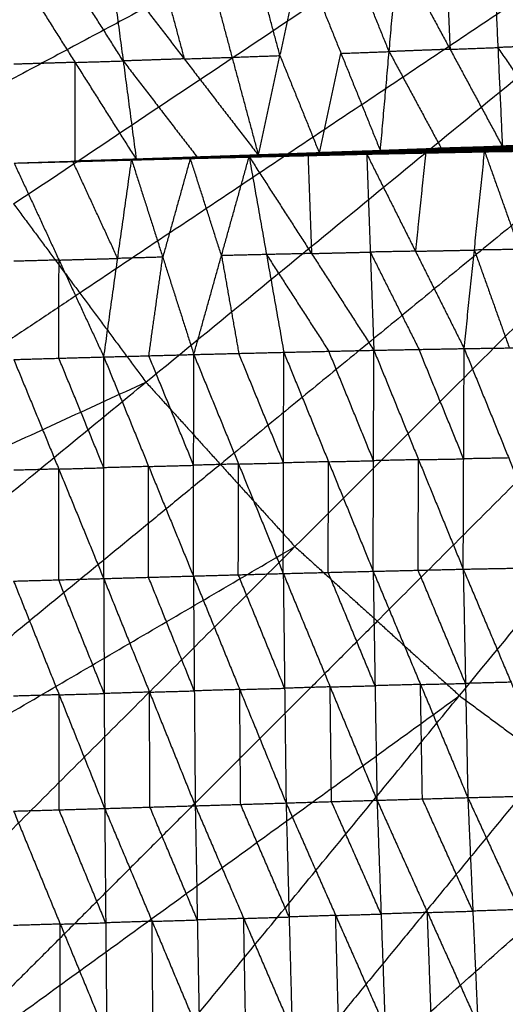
# Model space of a CAD drawing. Header units: millimetres. Extents: x -106 to 110, y -96 to 120.
# Tile 547 of 656: x -20.27 to -14.55, y -12.29 to -0.68. Entities that reach past the tile are written whole.
import ezdxf

# ---------------------------------------------------------------- set-up
doc = ezdxf.new("R2010")
doc.units = ezdxf.units.MM
doc.header["$MEASUREMENT"] = 0
doc.layers.add('Default', color=7, linetype='Continuous', true_color=0x000000)

msp = doc.modelspace()

# ---------------------------------------------------------------- linework, layer by layer
at = {"layer": 'Default'}
for points in [[(-20.344, -2.853, 3.749), (-9.262, 4.551, 3.735), (1.819, 11.955, 3.722)], [(-18.785, -4.954, 3.749), (-8.483, 3.501, 3.735), (1.819, 11.955, 3.722)], [(-17.029, -6.893, 3.749), (-7.605, 2.531, 3.735), (1.819, 11.955, 3.722)], [(-15.091, -8.649, 3.749), (-6.636, 1.653, 3.735), (1.819, 11.955, 3.722)], [(-9.262, 4.551, 3.735), (-15.139, 1.41, 3.742), (-21.016, -1.732, 3.749)], [(-8.483, 3.501, 3.735), (-14.024, -0.202, 3.742), (-19.564, -3.904, 3.749)], [(-7.605, 2.531, 3.735), (-12.756, -1.696, 3.742), (-17.907, -5.923, 3.749)], [(-6.636, 1.653, 3.735), (-11.348, -3.059, 3.742), (-16.06, -7.771, 3.749)], [(-15.254, 0.133, -1.835), (-15.228, -0.449, -1.374), (-15.202, -1.031, -0.912)], [(-14.691, 0.154, -1.835), (-14.639, -1.01, -0.912), (-14.586, -2.174, 0.011)], [(-14.691, 0.154, -1.835), (-13.922, -0.982, -0.913), (-13.153, -2.119, 0.009)], [(-18.644, 0.01, -1.828), (-18.489, -0.567, -1.367), (-18.334, -1.144, -0.906)], [(-18.08, 0.029, -1.83), (-17.771, -1.125, -0.907), (-17.461, -2.279, 0.015)], [(-17.206, -1.105, -0.909), (-17.36, -0.528, -1.37), (-17.515, 0.049, -1.831)], [(-17.461, -2.279, 0.015), (-17.206, -1.105, -0.909), (-16.95, 0.069, -1.833)], [(-16.95, 0.069, -1.833), (-16.487, -1.079, -0.91), (-16.023, -2.227, 0.013)], [(-15.92, -1.058, -0.911), (-16.152, -0.484, -1.372), (-16.384, 0.091, -1.834)], [(-16.023, -2.227, 0.013), (-15.92, -1.058, -0.911), (-15.817, 0.112, -1.835)], [(-15.817, 0.112, -1.835), (-15.202, -1.031, -0.912), (-14.586, -2.174, 0.011)], [(-20.342, -0.042, -1.826), (-19.62, -1.185, -0.904), (-18.899, -2.329, 0.017)], [(-19.053, -1.168, -0.905), (-19.414, -0.597, -1.366), (-19.775, -0.025, -1.827)], [(-19.207, -0.008, -1.827), (-19.053, -1.168, -0.905), (-18.899, -2.329, 0.017)], [(-19.207, -0.008, -1.827), (-18.334, -1.144, -0.906), (-17.461, -2.279, 0.015)], [(-15.202, -1.031, -0.912), (-15.561, -1.044, -0.912), (-15.92, -1.058, -0.911)], [(-15.202, -1.031, -0.912), (-14.92, -1.02, -0.912), (-14.639, -1.01, -0.912)], [(-13.922, -0.982, -0.913), (-14.28, -0.996, -0.913), (-14.639, -1.01, -0.912)], [(-14.639, -1.01, -0.912), (-14.254, -1.578, -0.451), (-13.869, -2.146, 0.01)], [(-18.334, -1.144, -0.906), (-18.694, -1.156, -0.905), (-19.053, -1.168, -0.905)], [(-18.334, -1.144, -0.906), (-18.052, -1.135, -0.907), (-17.771, -1.125, -0.907)], [(-17.771, -1.125, -0.907), (-17.488, -1.115, -0.908), (-17.206, -1.105, -0.909)], [(-17.206, -1.105, -0.909), (-16.974, -1.679, -0.447), (-16.742, -2.253, 0.014)], [(-16.742, -2.253, 0.014), (-16.615, -1.666, -0.448), (-16.487, -1.079, -0.91)], [(-16.487, -1.079, -0.91), (-16.204, -1.068, -0.91), (-15.92, -1.058, -0.911)], [(-15.92, -1.058, -0.911), (-15.613, -1.629, -0.45), (-15.305, -2.2, 0.012)], [(-19.62, -1.185, -0.904), (-19.98, -1.196, -0.904), (-20.34, -1.207, -0.903)], [(-19.62, -1.185, -0.904), (-19.337, -1.177, -0.905), (-19.053, -1.168, -0.905)], [(-19.618, -2.35, 0.018), (-19.619, -1.768, -0.443), (-19.62, -1.185, -0.904)], [(-19.053, -1.168, -0.905), (-18.616, -1.736, -0.444), (-18.18, -2.304, 0.016)], [(-16.089, -2.232, -0.003), (-15.381, -2.208, -0.004), (-14.672, -2.184, -0.006)], [(-15.365, -2.204, 0.002), (-15.719, -2.216, 0.002), (-16.073, -2.228, 0.003)], [(-16.058, -2.225, 0.009), (-15.345, -2.198, 0.008), (-14.631, -2.172, 0.008)], [(-16.058, -2.225, 0.009), (-15.365, -2.204, 0.002), (-14.672, -2.184, -0.006)], [(-16.041, -2.226, 0.011), (-15.693, -2.212, 0.01), (-15.345, -2.198, 0.008)], [(-15.327, -2.2, 0.01), (-15.684, -2.213, 0.011), (-16.041, -2.226, 0.011)], [(-16.023, -2.227, 0.013), (-15.327, -2.2, 0.01), (-14.631, -2.172, 0.008)], [(-16.023, -2.227, 0.013), (-15.305, -2.2, 0.012), (-14.586, -2.174, 0.011)], [(-15.399, -2.219, -0.006), (-15.045, -2.207, -0.007), (-14.691, -2.195, -0.007)], [(-14.691, -2.195, -0.007), (-15.036, -2.202, -0.006), (-15.381, -2.208, -0.004)], [(-15.381, -2.208, -0.004), (-15.373, -2.206, -0.001), (-15.365, -2.204, 0.002)], [(-15.365, -2.204, 0.002), (-15.008, -2.191, 0.001), (-14.652, -2.178, 0.001)], [(-14.652, -2.178, 0.001), (-14.998, -2.188, 0.005), (-15.345, -2.198, 0.008)], [(-15.327, -2.2, 0.01), (-14.968, -2.186, 0.01), (-14.609, -2.173, 0.009)], [(-15.305, -2.2, 0.012), (-15.316, -2.2, 0.011), (-15.327, -2.2, 0.01)], [(-14.742, -2.226, -0.004), (-14.04, -2.213, -0.008), (-13.339, -2.199, -0.012)], [(-14.024, -2.203, -0.01), (-14.375, -2.209, -0.008), (-14.726, -2.216, -0.006)], [(-14.709, -2.206, -0.009), (-14.004, -2.188, -0.013), (-13.299, -2.17, -0.018)], [(-14.709, -2.206, -0.009), (-14.691, -2.195, -0.007), (-14.672, -2.184, -0.006)], [(-14.709, -2.206, -0.009), (-14.024, -2.203, -0.01), (-13.339, -2.199, -0.012)], [(-13.986, -2.177, -0.012), (-14.338, -2.186, -0.009), (-14.691, -2.195, -0.007)], [(-14.672, -2.184, -0.006), (-13.964, -2.162, -0.01), (-13.255, -2.139, -0.015)], [(-14.672, -2.184, -0.006), (-13.986, -2.177, -0.012), (-13.299, -2.17, -0.018)], [(-14.672, -2.184, -0.006), (-14.652, -2.178, 0.001), (-14.631, -2.172, 0.008)], [(-13.943, -2.156, -0.003), (-14.298, -2.167, -0.001), (-14.652, -2.178, 0.001)], [(-14.631, -2.172, 0.008), (-13.919, -2.146, 0.005), (-13.206, -2.12, 0.003)], [(-14.631, -2.172, 0.008), (-13.943, -2.156, -0.003), (-13.255, -2.139, -0.015)], [(-14.631, -2.172, 0.008), (-14.609, -2.173, 0.009), (-14.586, -2.174, 0.011)], [(-14.609, -2.173, 0.009), (-14.264, -2.16, 0.007), (-13.919, -2.146, 0.005)], [(-13.896, -2.147, 0.007), (-14.253, -2.16, 0.008), (-14.609, -2.173, 0.009)], [(-14.586, -2.174, 0.011), (-13.869, -2.146, 0.01), (-13.153, -2.119, 0.009)], [(-14.586, -2.174, 0.011), (-13.896, -2.147, 0.007), (-13.206, -2.12, 0.003)], [(-18.954, -2.334, 0.016), (-18.262, -2.315, 0.015), (-17.569, -2.297, 0.014)], [(-18.951, -2.335, 0.014), (-18.606, -2.325, 0.014), (-18.262, -2.315, 0.015)], [(-18.258, -2.316, 0.012), (-18.605, -2.325, 0.013), (-18.951, -2.335, 0.014)], [(-18.948, -2.335, 0.011), (-18.258, -2.316, 0.012), (-17.569, -2.297, 0.014)], [(-18.948, -2.335, 0.011), (-18.252, -2.317, 0.009), (-17.556, -2.3, 0.008)], [(-18.248, -2.317, 0.006), (-18.596, -2.326, 0.007), (-18.944, -2.335, 0.007)], [(-18.94, -2.334, 0.004), (-18.241, -2.315, 0.001), (-17.541, -2.296, -0.001)], [(-18.94, -2.334, 0.004), (-18.248, -2.317, 0.006), (-17.556, -2.3, 0.008)], [(-18.236, -2.314, 0), (-18.586, -2.323, 0.001), (-18.936, -2.333, 0.003)], [(-18.932, -2.331, 0.002), (-18.228, -2.31, -0.002), (-17.524, -2.288, -0.005)], [(-18.932, -2.331, 0.002), (-18.236, -2.314, 0), (-17.541, -2.296, -0.001)], [(-18.223, -2.308, -0.001), (-18.575, -2.319, 0.001), (-18.927, -2.329, 0.003)], [(-18.922, -2.328, 0.004), (-18.213, -2.304, 0.001), (-17.505, -2.28, -0.002)], [(-18.922, -2.328, 0.004), (-18.223, -2.308, -0.001), (-17.524, -2.288, -0.005)], [(-18.208, -2.303, 0.005), (-18.562, -2.315, 0.006), (-18.916, -2.327, 0.007)], [(-18.911, -2.327, 0.011), (-18.197, -2.302, 0.01), (-17.484, -2.277, 0.009)], [(-18.911, -2.327, 0.011), (-18.208, -2.303, 0.005), (-17.505, -2.28, -0.002)], [(-18.905, -2.328, 0.014), (-18.551, -2.315, 0.012), (-18.197, -2.302, 0.01)], [(-18.191, -2.303, 0.013), (-18.548, -2.315, 0.014), (-18.905, -2.328, 0.014)], [(-18.899, -2.329, 0.017), (-18.191, -2.303, 0.013), (-17.484, -2.277, 0.009)], [(-18.899, -2.329, 0.017), (-18.18, -2.304, 0.016), (-17.461, -2.279, 0.015)], [(-18.262, -2.315, 0.015), (-18.424, -2.898, -0.462), (-18.587, -3.481, -0.939)], [(-17.895, -3.463, -0.94), (-18.078, -2.889, -0.462), (-18.262, -2.315, 0.015)], [(-18.258, -2.316, 0.012), (-17.91, -2.307, 0.012), (-17.562, -2.298, 0.011)], [(-18.252, -2.317, 0.009), (-18.255, -2.317, 0.011), (-18.258, -2.316, 0.012)], [(-18.252, -2.317, 0.009), (-18.25, -2.317, 0.008), (-18.248, -2.317, 0.006)], [(-18.248, -2.317, 0.006), (-17.898, -2.307, 0.005), (-17.548, -2.298, 0.003)], [(-17.548, -2.298, 0.003), (-17.894, -2.307, 0.002), (-18.241, -2.315, 0.001)], [(-18.241, -2.315, 0.001), (-18.238, -2.314, 0.001), (-18.236, -2.314, 0)], [(-18.236, -2.314, 0), (-17.884, -2.303, -0.002), (-17.532, -2.292, -0.003)], [(-17.532, -2.292, -0.003), (-17.88, -2.301, -0.002), (-18.228, -2.31, -0.002)], [(-18.228, -2.31, -0.002), (-18.225, -2.309, -0.001), (-18.223, -2.308, -0.001)], [(-18.223, -2.308, -0.001), (-17.869, -2.296, -0.002), (-17.514, -2.284, -0.004)], [(-18.221, -4.628, -1.895), (-17.895, -3.463, -0.94), (-17.569, -2.297, 0.014)], [(-17.514, -2.284, -0.004), (-17.864, -2.294, -0.001), (-18.213, -2.304, 0.001)], [(-18.213, -2.304, 0.001), (-18.211, -2.304, 0.003), (-18.208, -2.303, 0.005)], [(-18.208, -2.303, 0.005), (-17.851, -2.291, 0.004), (-17.495, -2.278, 0.003)], [(-17.495, -2.278, 0.003), (-17.846, -2.29, 0.007), (-18.197, -2.302, 0.01)], [(-18.191, -2.303, 0.013), (-17.832, -2.29, 0.012), (-17.473, -2.278, 0.012)], [(-18.18, -2.304, 0.016), (-18.186, -2.303, 0.014), (-18.191, -2.303, 0.013)], [(-17.569, -2.297, 0.014), (-16.876, -2.281, 0.013), (-16.184, -2.264, 0.012)], [(-17.569, -2.297, 0.014), (-17.562, -2.298, 0.011), (-17.556, -2.3, 0.008)], [(-17.569, -2.297, 0.014), (-17.365, -3.45, -0.941), (-17.161, -4.602, -1.897)], [(-17.569, -2.297, 0.014), (-16.834, -3.438, -0.942), (-16.1, -4.578, -1.899)], [(-17.562, -2.298, 0.011), (-17.219, -2.289, 0.012), (-16.876, -2.281, 0.013)], [(-16.87, -2.282, 0.01), (-17.216, -2.29, 0.011), (-17.562, -2.298, 0.011)], [(-17.556, -2.3, 0.008), (-16.87, -2.282, 0.01), (-16.184, -2.264, 0.012)], [(-17.556, -2.3, 0.008), (-16.86, -2.283, 0.008), (-16.165, -2.266, 0.009)], [(-17.556, -2.3, 0.008), (-17.548, -2.298, 0.003), (-17.541, -2.296, -0.001)], [(-16.853, -2.281, 0.004), (-17.201, -2.29, 0.004), (-17.548, -2.298, 0.003)], [(-17.541, -2.296, -0.001), (-16.842, -2.278, -0.002), (-16.143, -2.26, -0.002)], [(-17.541, -2.296, -0.001), (-16.853, -2.281, 0.004), (-16.165, -2.266, 0.009)], [(-17.541, -2.296, -0.001), (-17.532, -2.292, -0.003), (-17.524, -2.288, -0.005)], [(-16.833, -2.274, -0.004), (-17.183, -2.283, -0.003), (-17.532, -2.292, -0.003)], [(-17.524, -2.288, -0.005), (-16.821, -2.267, -0.006), (-16.117, -2.246, -0.006)], [(-17.524, -2.288, -0.005), (-16.833, -2.274, -0.004), (-16.143, -2.26, -0.002)], [(-17.524, -2.288, -0.005), (-17.514, -2.284, -0.004), (-17.505, -2.28, -0.002)], [(-16.811, -2.263, -0.004), (-17.163, -2.274, -0.004), (-17.514, -2.284, -0.004)], [(-17.505, -2.28, -0.002), (-16.797, -2.256, -0.003), (-16.089, -2.232, -0.003)], [(-17.505, -2.28, -0.002), (-16.811, -2.263, -0.004), (-16.117, -2.246, -0.006)], [(-17.505, -2.28, -0.002), (-17.495, -2.278, 0.003), (-17.484, -2.277, 0.009)], [(-16.787, -2.254, 0.003), (-17.141, -2.266, 0.003), (-17.495, -2.278, 0.003)], [(-17.484, -2.277, 0.009), (-16.771, -2.251, 0.009), (-16.058, -2.225, 0.009)], [(-17.484, -2.277, 0.009), (-16.787, -2.254, 0.003), (-16.089, -2.232, -0.003)], [(-17.484, -2.277, 0.009), (-17.473, -2.278, 0.012), (-17.461, -2.279, 0.015)], [(-17.473, -2.278, 0.012), (-17.122, -2.264, 0.01), (-16.771, -2.251, 0.009)], [(-16.759, -2.252, 0.012), (-17.116, -2.265, 0.012), (-17.473, -2.278, 0.012)], [(-17.461, -2.279, 0.015), (-16.759, -2.252, 0.012), (-16.058, -2.225, 0.009)], [(-17.461, -2.279, 0.015), (-16.742, -2.253, 0.014), (-16.023, -2.227, 0.013)], [(-16.876, -2.281, 0.013), (-16.855, -2.859, -0.464), (-16.834, -3.438, -0.942)], [(-16.87, -2.282, 0.01), (-16.522, -2.273, 0.01), (-16.174, -2.265, 0.01)], [(-16.86, -2.283, 0.008), (-16.865, -2.282, 0.009), (-16.87, -2.282, 0.01)], [(-16.86, -2.283, 0.008), (-16.856, -2.282, 0.006), (-16.853, -2.281, 0.004)], [(-16.853, -2.281, 0.004), (-16.503, -2.272, 0.003), (-16.154, -2.263, 0.003)], [(-16.154, -2.263, 0.003), (-16.498, -2.27, 0.001), (-16.842, -2.278, -0.002)], [(-16.842, -2.278, -0.002), (-16.837, -2.276, -0.003), (-16.833, -2.274, -0.004)], [(-16.833, -2.274, -0.004), (-16.482, -2.264, -0.004), (-16.13, -2.253, -0.004)], [(-16.13, -2.253, -0.004), (-16.475, -2.26, -0.005), (-16.821, -2.267, -0.006)], [(-16.821, -2.267, -0.006), (-16.816, -2.265, -0.005), (-16.811, -2.263, -0.004)], [(-16.811, -2.263, -0.004), (-16.457, -2.251, -0.005), (-16.103, -2.239, -0.005)], [(-16.103, -2.239, -0.005), (-16.45, -2.247, -0.004), (-16.797, -2.256, -0.003)], [(-16.797, -2.256, -0.003), (-16.792, -2.255, 0), (-16.787, -2.254, 0.003)], [(-16.787, -2.254, 0.003), (-16.43, -2.241, 0.003), (-16.073, -2.228, 0.003)], [(-16.073, -2.228, 0.003), (-16.422, -2.239, 0.006), (-16.771, -2.251, 0.009)], [(-16.759, -2.252, 0.012), (-16.4, -2.239, 0.011), (-16.041, -2.226, 0.011)], [(-16.742, -2.253, 0.014), (-16.751, -2.253, 0.013), (-16.759, -2.252, 0.012)], [(-16.184, -2.264, 0.012), (-15.489, -2.25, 0.011), (-14.795, -2.236, 0.011)], [(-16.184, -2.264, 0.012), (-16.174, -2.265, 0.01), (-16.165, -2.266, 0.009)], [(-16.184, -2.264, 0.012), (-16.142, -3.421, -0.943), (-16.1, -4.578, -1.899)], [(-16.184, -2.264, 0.012), (-15.61, -3.411, -0.943), (-15.036, -4.558, -1.898)], [(-16.174, -2.265, 0.01), (-15.832, -2.258, 0.011), (-15.489, -2.25, 0.011)], [(-15.48, -2.251, 0.01), (-15.827, -2.258, 0.01), (-16.174, -2.265, 0.01)], [(-16.165, -2.266, 0.009), (-15.48, -2.251, 0.01), (-14.795, -2.236, 0.011)], [(-16.165, -2.266, 0.009), (-15.468, -2.252, 0.008), (-14.771, -2.238, 0.008)], [(-16.165, -2.266, 0.009), (-16.154, -2.263, 0.003), (-16.143, -2.26, -0.002)], [(-15.457, -2.249, 0.003), (-15.805, -2.256, 0.003), (-16.154, -2.263, 0.003)], [(-16.143, -2.26, -0.002), (-15.442, -2.243, -0.003), (-14.742, -2.226, -0.004)], [(-16.143, -2.26, -0.002), (-15.457, -2.249, 0.003), (-14.771, -2.238, 0.008)], [(-16.143, -2.26, -0.002), (-16.13, -2.253, -0.004), (-16.117, -2.246, -0.006)], [(-15.43, -2.236, -0.005), (-15.78, -2.245, -0.005), (-16.13, -2.253, -0.004)], [(-16.117, -2.246, -0.006), (-15.413, -2.226, -0.007), (-14.709, -2.206, -0.009)], [(-16.117, -2.246, -0.006), (-15.43, -2.236, -0.005), (-14.742, -2.226, -0.004)], [(-16.117, -2.246, -0.006), (-16.103, -2.239, -0.005), (-16.089, -2.232, -0.003)], [(-15.399, -2.219, -0.006), (-15.751, -2.229, -0.005), (-16.103, -2.239, -0.005)], [(-16.089, -2.232, -0.003), (-15.399, -2.219, -0.006), (-14.709, -2.206, -0.009)], [(-16.089, -2.232, -0.003), (-16.073, -2.228, 0.003), (-16.058, -2.225, 0.009)], [(-16.058, -2.225, 0.009), (-16.041, -2.226, 0.011), (-16.023, -2.227, 0.013)], [(-15.489, -2.25, 0.011), (-15.55, -2.831, -0.466), (-15.61, -3.411, -0.943)], [(-15.48, -2.251, 0.01), (-15.132, -2.244, 0.009), (-14.783, -2.237, 0.009)], [(-15.468, -2.252, 0.008), (-15.474, -2.252, 0.009), (-15.48, -2.251, 0.01)], [(-15.468, -2.252, 0.008), (-15.462, -2.25, 0.006), (-15.457, -2.249, 0.003)], [(-15.457, -2.249, 0.003), (-15.107, -2.24, 0.003), (-14.756, -2.232, 0.002)], [(-14.756, -2.232, 0.002), (-15.099, -2.237, 0), (-15.442, -2.243, -0.003)], [(-15.442, -2.243, -0.003), (-15.436, -2.24, -0.004), (-15.43, -2.236, -0.005)], [(-15.43, -2.236, -0.005), (-15.078, -2.226, -0.006), (-14.726, -2.216, -0.006)], [(-14.726, -2.216, -0.006), (-15.07, -2.221, -0.007), (-15.413, -2.226, -0.007)], [(-15.413, -2.226, -0.007), (-15.406, -2.222, -0.007), (-15.399, -2.219, -0.006)], [(-15.036, -4.558, -1.898), (-14.916, -3.397, -0.944), (-14.795, -2.236, 0.011)], [(-14.795, -2.236, 0.011), (-14.099, -2.227, 0.01), (-13.402, -2.218, 0.009)], [(-14.795, -2.236, 0.011), (-14.783, -2.237, 0.009), (-14.771, -2.238, 0.008)], [(-14.795, -2.236, 0.011), (-14.384, -3.39, -0.941), (-13.973, -4.543, -1.893)], [(-14.783, -2.237, 0.009), (-14.441, -2.232, 0.01), (-14.099, -2.227, 0.01)], [(-14.087, -2.228, 0.009), (-14.435, -2.232, 0.009), (-14.783, -2.237, 0.009)], [(-14.771, -2.238, 0.008), (-14.072, -2.227, 0.006), (-13.373, -2.217, 0.004)], [(-14.771, -2.238, 0.008), (-14.087, -2.228, 0.009), (-13.402, -2.218, 0.009)], [(-14.771, -2.238, 0.008), (-14.756, -2.232, 0.002), (-14.742, -2.226, -0.004)], [(-14.057, -2.222, 0), (-14.407, -2.227, 0.001), (-14.756, -2.232, 0.002)], [(-14.742, -2.226, -0.004), (-14.726, -2.216, -0.006), (-14.709, -2.206, -0.009)], [(-14.742, -2.226, -0.004), (-14.057, -2.222, 0), (-13.373, -2.217, 0.004)], [(-20.338, -2.372, 0.019), (-19.624, -2.349, 0.015), (-18.911, -2.327, 0.011)], [(-20.338, -2.372, 0.019), (-19.63, -2.35, 0.012), (-18.922, -2.328, 0.004)], [(-20.338, -2.372, 0.019), (-19.618, -2.35, 0.018), (-18.899, -2.329, 0.017)], [(-20.338, -2.372, 0.019), (-19.618, -2.35, 0.018), (-18.899, -2.329, 0.017)], [(-20.338, -2.372, 0.019), (-19.635, -2.352, 0.01), (-18.932, -2.331, 0.002)], [(-20.338, -2.372, 0.019), (-19.646, -2.353, 0.018), (-18.954, -2.334, 0.016)], [(-20.338, -2.372, 0.019), (-19.646, -2.353, 0.018), (-18.954, -2.334, 0.016)], [(-20.338, -2.372, 0.019), (-19.639, -2.353, 0.012), (-18.94, -2.334, 0.004)], [(-20.338, -2.372, 0.019), (-19.643, -2.354, 0.015), (-18.948, -2.335, 0.011)], [(-20.338, -2.372, 0.019), (-19.809, -3.515, -0.936), (-19.281, -4.657, -1.892)], [(-19.646, -2.353, 0.018), (-19.299, -2.344, 0.016), (-18.951, -2.335, 0.014)], [(-19.643, -2.354, 0.015), (-19.644, -2.353, 0.016), (-19.646, -2.353, 0.018)], [(-19.118, -3.496, -0.938), (-19.382, -2.924, -0.46), (-19.646, -2.353, 0.018)], [(-19.643, -2.354, 0.015), (-19.293, -2.344, 0.011), (-18.944, -2.335, 0.007)], [(-19.639, -2.353, 0.012), (-19.288, -2.343, 0.007), (-18.936, -2.333, 0.003)], [(-18.944, -2.335, 0.007), (-19.292, -2.344, 0.009), (-19.639, -2.353, 0.012)], [(-19.635, -2.352, 0.01), (-19.281, -2.34, 0.007), (-18.927, -2.329, 0.003)], [(-18.936, -2.333, 0.003), (-19.285, -2.342, 0.007), (-19.635, -2.352, 0.01)], [(-19.63, -2.35, 0.012), (-19.273, -2.338, 0.01), (-18.916, -2.327, 0.007)], [(-18.927, -2.329, 0.003), (-19.278, -2.34, 0.007), (-19.63, -2.35, 0.012)], [(-18.916, -2.327, 0.007), (-19.27, -2.338, 0.011), (-19.624, -2.349, 0.015)], [(-19.624, -2.349, 0.015), (-19.264, -2.338, 0.015), (-18.905, -2.328, 0.014)], [(-19.618, -2.35, 0.018), (-19.621, -2.35, 0.017), (-19.624, -2.349, 0.015)], [(-19.281, -4.657, -1.892), (-19.118, -3.496, -0.938), (-18.954, -2.334, 0.016)], [(-18.954, -2.334, 0.016), (-18.951, -2.335, 0.014), (-18.948, -2.335, 0.011)], [(-18.954, -2.334, 0.016), (-18.587, -3.481, -0.939), (-18.221, -4.628, -1.895)], [(-18.948, -2.335, 0.011), (-18.944, -2.335, 0.007), (-18.94, -2.334, 0.004)], [(-18.94, -2.334, 0.004), (-18.936, -2.333, 0.003), (-18.932, -2.331, 0.002)], [(-18.932, -2.331, 0.002), (-18.927, -2.329, 0.003), (-18.922, -2.328, 0.004)], [(-18.922, -2.328, 0.004), (-18.916, -2.327, 0.007), (-18.911, -2.327, 0.011)], [(-18.911, -2.327, 0.011), (-18.905, -2.328, 0.014), (-18.899, -2.329, 0.017)], [(-20.344, -2.853, 3.749), (-19.564, -3.904, 3.749), (-18.785, -4.954, 3.749)], [(-18.587, -3.481, -0.939), (-18.852, -3.488, -0.938), (-19.118, -3.496, -0.938)], [(-18.751, -4.643, -1.893), (-18.669, -4.062, -1.416), (-18.587, -3.481, -0.939)], [(-17.365, -3.45, -0.941), (-17.63, -3.456, -0.941), (-17.895, -3.463, -0.94)], [(-17.895, -3.463, -0.94), (-17.793, -4.039, -1.418), (-17.691, -4.615, -1.896)], [(-16.834, -3.438, -0.942), (-17.1, -3.444, -0.942), (-17.365, -3.45, -0.941)], [(-17.365, -3.45, -0.941), (-16.998, -4.02, -1.42), (-16.63, -4.59, -1.898)], [(-16.834, -3.438, -0.942), (-16.488, -3.429, -0.943), (-16.142, -3.421, -0.943)], [(-15.61, -3.411, -0.943), (-15.876, -3.416, -0.943), (-16.142, -3.421, -0.943)], [(-16.142, -3.421, -0.943), (-15.855, -3.995, -1.421), (-15.568, -4.568, -1.898)], [(-15.61, -3.411, -0.943), (-15.263, -3.404, -0.943), (-14.916, -3.397, -0.944)], [(-14.384, -3.39, -0.941), (-14.65, -3.393, -0.943), (-14.916, -3.397, -0.944)], [(-14.916, -3.397, -0.944), (-14.71, -3.974, -1.42), (-14.504, -4.551, -1.896)], [(-19.809, -3.515, -0.936), (-20.074, -3.522, -0.936), (-20.34, -3.53, -0.936)], [(-19.811, -4.672, -1.892), (-19.81, -4.094, -1.414), (-19.809, -3.515, -0.936)], [(-19.809, -3.515, -0.936), (-19.463, -3.505, -0.937), (-19.118, -3.496, -0.938)], [(-19.564, -3.904, 3.749), (-22.946, -6.163, 3.764), (-26.327, -8.422, 3.779)], [(-19.281, -4.657, -1.892), (-18.751, -4.643, -1.893), (-18.221, -4.628, -1.895)], [(-18.226, -7.239, -2.891), (-18.223, -5.934, -2.393), (-18.221, -4.628, -1.895)], [(-18.221, -4.628, -1.895), (-17.691, -4.615, -1.896), (-17.161, -4.602, -1.897)], [(-18.221, -4.628, -1.895), (-17.694, -5.919, -2.395), (-17.167, -7.21, -2.896)], [(-17.164, -5.906, -2.396), (-17.427, -5.261, -2.146), (-17.691, -4.615, -1.896)], [(-17.167, -7.21, -2.896), (-17.164, -5.906, -2.396), (-17.161, -4.602, -1.897)], [(-17.161, -4.602, -1.897), (-16.63, -4.59, -1.898), (-16.1, -4.578, -1.899)], [(-17.161, -4.602, -1.897), (-16.634, -5.892, -2.398), (-16.108, -7.183, -2.9)], [(-16.104, -5.88, -2.399), (-16.367, -5.235, -2.149), (-16.63, -4.59, -1.898)], [(-16.108, -7.183, -2.9), (-16.104, -5.88, -2.399), (-16.1, -4.578, -1.899)], [(-16.1, -4.578, -1.899), (-15.568, -4.568, -1.898), (-15.036, -4.558, -1.898)], [(-16.1, -4.578, -1.899), (-15.574, -5.868, -2.4), (-15.047, -7.158, -2.901)], [(-15.042, -5.858, -2.399), (-15.305, -5.213, -2.149), (-15.568, -4.568, -1.898)], [(-15.047, -7.158, -2.901), (-15.042, -5.858, -2.399), (-15.036, -4.558, -1.898)], [(-15.036, -4.558, -1.898), (-14.504, -4.551, -1.896), (-13.973, -4.543, -1.893)], [(-15.036, -4.558, -1.898), (-14.511, -5.848, -2.398), (-13.986, -7.138, -2.898)], [(-20.342, -4.687, -1.891), (-19.811, -4.672, -1.892), (-19.281, -4.657, -1.892)], [(-20.342, -4.687, -1.891), (-19.812, -5.978, -2.389), (-19.283, -7.269, -2.887)], [(-19.282, -5.963, -2.39), (-19.546, -5.318, -2.141), (-19.811, -4.672, -1.892)], [(-19.283, -7.269, -2.887), (-19.282, -5.963, -2.39), (-19.281, -4.657, -1.892)], [(-19.281, -4.657, -1.892), (-18.753, -5.948, -2.392), (-18.226, -7.239, -2.891)], [(-18.223, -5.934, -2.393), (-18.487, -5.288, -2.143), (-18.751, -4.643, -1.893)], [(-33.868, -11.89, 3.809), (-26.327, -8.422, 3.779), (-18.785, -4.954, 3.749)], [(-31.359, -15.273, 3.809), (-25.072, -10.114, 3.779), (-18.785, -4.954, 3.749)], [(-18.785, -4.954, 3.749), (-17.907, -5.923, 3.749), (-17.029, -6.893, 3.749)], [(-17.694, -5.919, -2.395), (-17.429, -5.913, -2.396), (-17.164, -5.906, -2.396)], [(-16.634, -5.892, -2.398), (-16.899, -5.899, -2.397), (-17.164, -5.906, -2.396)], [(-16.638, -7.196, -2.898), (-16.636, -6.544, -2.648), (-16.634, -5.892, -2.398)], [(-16.634, -5.892, -2.398), (-16.369, -5.886, -2.399), (-16.104, -5.88, -2.399)], [(-15.574, -5.868, -2.4), (-15.839, -5.874, -2.4), (-16.104, -5.88, -2.399)], [(-15.578, -7.171, -2.901), (-15.576, -6.519, -2.65), (-15.574, -5.868, -2.4)], [(-15.574, -5.868, -2.4), (-15.308, -5.863, -2.4), (-15.042, -5.858, -2.399)], [(-14.511, -5.848, -2.398), (-14.776, -5.853, -2.399), (-15.042, -5.858, -2.399)], [(-17.907, -5.923, 3.749), (-21.05, -8.503, 3.764), (-24.194, -11.083, 3.779)], [(-19.812, -5.978, -2.389), (-20.077, -5.986, -2.389), (-20.343, -5.993, -2.389)], [(-19.813, -7.284, -2.887), (-19.813, -6.631, -2.638), (-19.812, -5.978, -2.389)], [(-19.812, -5.978, -2.389), (-19.547, -5.971, -2.389), (-19.282, -5.963, -2.39)], [(-18.753, -5.948, -2.392), (-19.018, -5.956, -2.391), (-19.282, -5.963, -2.39)], [(-18.754, -7.254, -2.889), (-18.754, -6.601, -2.64), (-18.753, -5.948, -2.392)], [(-18.753, -5.948, -2.392), (-18.488, -5.941, -2.392), (-18.223, -5.934, -2.393)], [(-17.694, -5.919, -2.395), (-17.959, -5.926, -2.394), (-18.223, -5.934, -2.393)], [(-17.697, -7.224, -2.893), (-17.695, -6.572, -2.644), (-17.694, -5.919, -2.395)], [(-31.359, -15.273, 3.809), (-24.194, -11.083, 3.779), (-17.029, -6.893, 3.749)], [(-28.531, -18.394, 3.809), (-22.78, -12.643, 3.779), (-17.029, -6.893, 3.749)], [(-17.029, -6.893, 3.749), (-16.06, -7.771, 3.749), (-15.091, -8.649, 3.749)], [(-17.167, -7.21, -2.896), (-16.638, -7.196, -2.898), (-16.108, -7.183, -2.9)], [(-16.108, -7.183, -2.9), (-15.578, -7.171, -2.901), (-15.047, -7.158, -2.901)], [(-16.108, -7.183, -2.9), (-16.086, -8.532, -3.013), (-16.063, -9.882, -3.127)], [(-16.108, -7.183, -2.9), (-15.551, -8.517, -3.015), (-14.993, -9.851, -3.131)], [(-15.02, -8.505, -3.016), (-15.299, -7.838, -2.958), (-15.578, -7.171, -2.901)], [(-15.047, -7.158, -2.901), (-14.517, -7.148, -2.9), (-13.986, -7.138, -2.898)], [(-15.047, -7.158, -2.901), (-15.02, -8.505, -3.016), (-14.993, -9.851, -3.131)], [(-15.047, -7.158, -2.901), (-14.484, -8.491, -3.016), (-13.921, -9.823, -3.131)], [(-20.344, -7.299, -2.886), (-19.813, -7.284, -2.887), (-19.283, -7.269, -2.887)], [(-20.344, -7.299, -2.886), (-19.808, -8.639, -2.997), (-19.271, -9.979, -3.108)], [(-19.277, -8.624, -2.998), (-19.545, -7.954, -2.942), (-19.813, -7.284, -2.887)], [(-19.283, -7.269, -2.887), (-18.754, -7.254, -2.889), (-18.226, -7.239, -2.891)], [(-19.283, -7.269, -2.887), (-19.277, -8.624, -2.998), (-19.271, -9.979, -3.108)], [(-19.283, -7.269, -2.887), (-18.743, -8.608, -3), (-18.204, -9.947, -3.113)], [(-18.215, -8.593, -3.002), (-18.485, -7.923, -2.945), (-18.754, -7.254, -2.889)], [(-18.226, -7.239, -2.891), (-17.697, -7.224, -2.893), (-17.167, -7.21, -2.896)], [(-18.226, -7.239, -2.891), (-18.215, -8.593, -3.002), (-18.204, -9.947, -3.113)], [(-18.226, -7.239, -2.891), (-17.68, -8.577, -3.005), (-17.134, -9.914, -3.12)], [(-17.151, -8.562, -3.008), (-17.424, -7.893, -2.951), (-17.697, -7.224, -2.893)], [(-17.167, -7.21, -2.896), (-17.151, -8.562, -3.008), (-17.134, -9.914, -3.12)], [(-17.167, -7.21, -2.896), (-16.615, -8.546, -3.011), (-16.063, -9.882, -3.127)], [(-16.086, -8.532, -3.013), (-16.362, -7.864, -2.955), (-16.638, -7.196, -2.898)], [(-16.06, -7.771, 3.749), (-18.935, -10.646, 3.764), (-21.811, -13.522, 3.779)], [(-17.68, -8.577, -3.005), (-17.947, -8.585, -3.004), (-18.215, -8.593, -3.002)], [(-17.68, -8.577, -3.005), (-17.416, -8.569, -3.007), (-17.151, -8.562, -3.008)], [(-17.669, -9.931, -3.116), (-17.675, -9.254, -3.061), (-17.68, -8.577, -3.005)], [(-16.615, -8.546, -3.011), (-16.883, -8.554, -3.009), (-17.151, -8.562, -3.008)], [(-16.615, -8.546, -3.011), (-16.351, -8.539, -3.012), (-16.086, -8.532, -3.013)], [(-16.599, -9.898, -3.123), (-16.607, -9.222, -3.067), (-16.615, -8.546, -3.011)], [(-15.551, -8.517, -3.015), (-15.818, -8.525, -3.014), (-16.086, -8.532, -3.013)], [(-15.551, -8.517, -3.015), (-15.285, -8.511, -3.016), (-15.02, -8.505, -3.016)], [(-15.528, -9.867, -3.129), (-15.539, -9.192, -3.072), (-15.551, -8.517, -3.015)], [(-14.484, -8.491, -3.016), (-14.752, -8.498, -3.016), (-15.02, -8.505, -3.016)], [(-28.531, -18.394, 3.809), (-21.811, -13.522, 3.779), (-15.091, -8.649, 3.749)], [(-25.41, -21.223, 3.809), (-20.25, -14.936, 3.779), (-15.091, -8.649, 3.749)], [(-19.808, -8.639, -2.997), (-20.076, -8.647, -2.997), (-20.344, -8.655, -2.997)], [(-19.808, -8.639, -2.997), (-19.542, -8.632, -2.997), (-19.277, -8.624, -2.998)], [(-19.808, -9.995, -3.108), (-19.808, -9.317, -3.053), (-19.808, -8.639, -2.997)], [(-18.743, -8.608, -3), (-19.01, -8.616, -2.999), (-19.277, -8.624, -2.998)], [(-18.743, -8.608, -3), (-18.479, -8.6, -3.001), (-18.215, -8.593, -3.002)], [(-18.738, -9.963, -3.111), (-18.741, -9.285, -3.055), (-18.743, -8.608, -3)], [(-15.091, -8.649, 3.749), (-14.04, -9.428, 3.749), (-12.99, -10.207, 3.749)], [(-14.04, -9.428, 3.749), (-16.62, -12.572, 3.764), (-19.2, -15.715, 3.779)], [(-16.063, -9.882, -3.127), (-15.528, -9.867, -3.129), (-14.993, -9.851, -3.131)], [(-14.993, -9.851, -3.131), (-14.457, -9.837, -3.131), (-13.921, -9.823, -3.131)], [(-14.993, -9.851, -3.131), (-14.934, -11.189, -2.975), (-14.874, -12.527, -2.819)], [(-14.993, -9.851, -3.131), (-14.386, -11.171, -2.975), (-13.78, -12.491, -2.818)], [(-20.344, -10.01, -3.108), (-19.808, -9.995, -3.108), (-19.271, -9.979, -3.108)], [(-19.271, -9.979, -3.108), (-18.738, -9.963, -3.111), (-18.204, -9.947, -3.113)], [(-19.271, -9.979, -3.108), (-19.259, -11.327, -2.954), (-19.246, -12.674, -2.801)], [(-19.271, -9.979, -3.108), (-18.713, -11.309, -2.957), (-18.155, -12.639, -2.805)], [(-18.18, -11.293, -2.959), (-18.459, -10.628, -3.035), (-18.738, -9.963, -3.111)], [(-18.204, -9.947, -3.113), (-17.669, -9.931, -3.116), (-17.134, -9.914, -3.12)], [(-18.204, -9.947, -3.113), (-18.18, -11.293, -2.959), (-18.155, -12.639, -2.805)], [(-18.204, -9.947, -3.113), (-17.633, -11.275, -2.962), (-17.062, -12.603, -2.811)], [(-17.098, -11.258, -2.965), (-17.384, -10.594, -3.041), (-17.669, -9.931, -3.116)], [(-17.134, -9.914, -3.12), (-16.599, -9.898, -3.123), (-16.063, -9.882, -3.127)], [(-17.134, -9.914, -3.12), (-17.098, -11.258, -2.965), (-17.062, -12.603, -2.811)], [(-17.134, -9.914, -3.12), (-16.55, -11.24, -2.968), (-15.966, -12.565, -2.816)], [(-16.015, -11.223, -2.971), (-16.307, -10.561, -3.047), (-16.599, -9.898, -3.123)], [(-16.063, -9.882, -3.127), (-16.015, -11.223, -2.971), (-15.966, -12.565, -2.816)], [(-16.063, -9.882, -3.127), (-15.469, -11.205, -2.973), (-14.874, -12.527, -2.819)], [(-14.934, -11.189, -2.975), (-15.231, -10.528, -3.052), (-15.528, -9.867, -3.129)], [(-20.344, -10.01, -3.108), (-19.795, -11.342, -2.954), (-19.246, -12.674, -2.801)], [(-19.259, -11.327, -2.954), (-19.533, -10.661, -3.031), (-19.808, -9.995, -3.108)], [(-25.41, -21.223, 3.809), (-19.2, -15.715, 3.779), (-12.99, -10.207, 3.749)], [(-22.026, -23.732, 3.809), (-17.508, -16.97, 3.779), (-12.99, -10.207, 3.749)], [(-11.868, -10.88, 3.749), (-14.127, -14.261, 3.764), (-16.386, -17.642, 3.779)], [(-16.55, -11.24, -2.968), (-16.824, -11.249, -2.967), (-17.098, -11.258, -2.965)], [(-16.55, -11.24, -2.968), (-16.283, -11.231, -2.97), (-16.015, -11.223, -2.971)], [(-16.514, -12.584, -2.814), (-16.532, -11.912, -2.891), (-16.55, -11.24, -2.968)], [(-15.469, -11.205, -2.973), (-15.742, -11.214, -2.972), (-16.015, -11.223, -2.971)], [(-15.469, -11.205, -2.973), (-15.201, -11.197, -2.974), (-14.934, -11.189, -2.975)], [(-15.42, -12.546, -2.818), (-15.445, -11.875, -2.895), (-15.469, -11.205, -2.973)], [(-14.386, -11.171, -2.975), (-14.66, -11.18, -2.975), (-14.934, -11.189, -2.975)], [(-19.795, -11.342, -2.954), (-20.07, -11.35, -2.954), (-20.344, -11.358, -2.954)], [(-19.795, -11.342, -2.954), (-19.527, -11.334, -2.954), (-19.259, -11.327, -2.954)], [(-19.795, -12.69, -2.8), (-19.795, -12.016, -2.877), (-19.795, -11.342, -2.954)], [(-18.713, -11.309, -2.957), (-18.986, -11.318, -2.956), (-19.259, -11.327, -2.954)], [(-18.713, -11.309, -2.957), (-18.446, -11.301, -2.958), (-18.18, -11.293, -2.959)], [(-18.701, -12.657, -2.803), (-18.707, -11.983, -2.88), (-18.713, -11.309, -2.957)], [(-17.633, -11.275, -2.962), (-17.906, -11.284, -2.96), (-18.18, -11.293, -2.959)], [(-17.633, -11.275, -2.962), (-17.366, -11.267, -2.964), (-17.098, -11.258, -2.965)], [(-17.609, -12.621, -2.808), (-17.621, -11.948, -2.885), (-17.633, -11.275, -2.962)], [(-22.026, -23.732, 3.809), (-16.386, -17.642, 3.779), (-10.746, -11.552, 3.749)], [(-18.414, -25.898, 3.809), (-14.58, -18.725, 3.779), (-10.746, -11.552, 3.749)]]:
    msp.add_open_spline(points, degree=2, dxfattribs=at)

doc.saveas('drawing.dxf')
